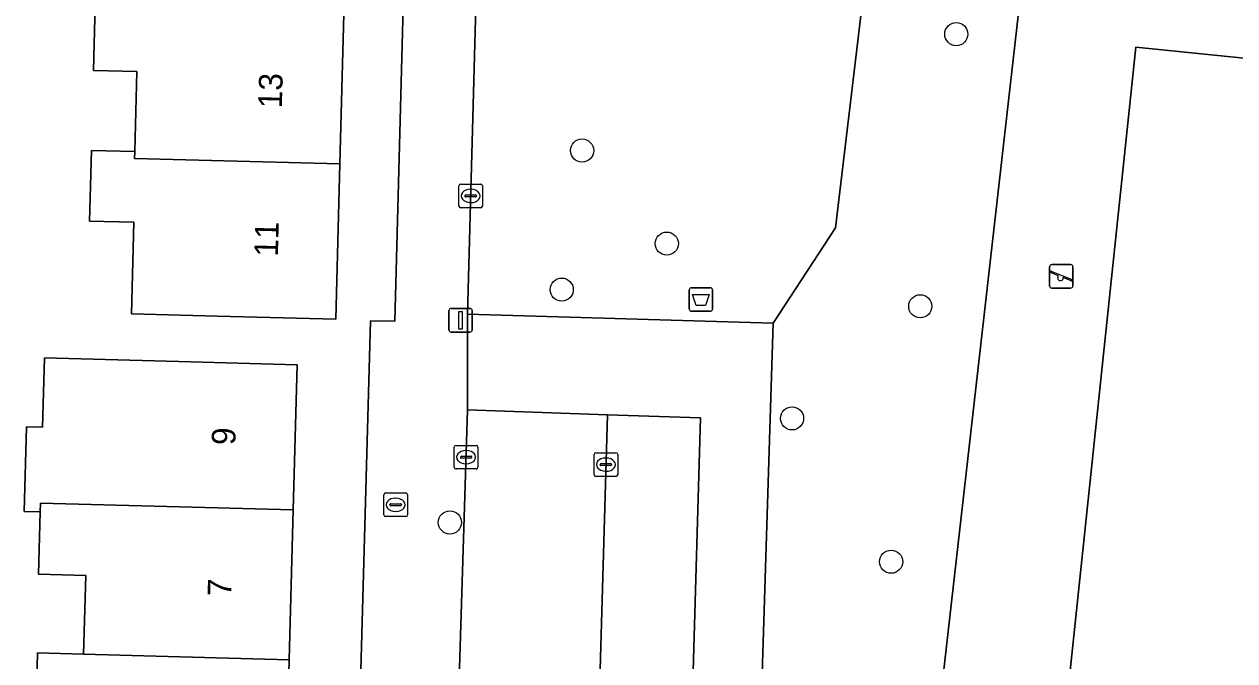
# Model space of a CAD drawing. Extents: x 162082 to 163401, y 388089 to 388636.
# Drawn here: x 162559.3 to 162610.5, y 388221.3 to 388248.2 of the extents above; entities that cross this region are included whole.
import ezdxf

# ---------------------------------------------------------------- set-up
doc = ezdxf.new("R2010")
doc.units = 0
for name, color, linetype in [('IMGEO_Afvalbak', 7, 'Continuous'), ('IMGEO_Boom', 7, 'Continuous'), ('IMGEO_Brandkraan', 7, 'Continuous'), ('IMGEO_Erf', 7, 'Continuous'), ('IMGEO_Groenvoorziening', 7, 'Continuous'), ('IMGEO_Hek', 7, 'Continuous'), ('IMGEO_Kolk', 7, 'Continuous'), ('IMGEO_Lichtmast', 7, 'Continuous'), ('IMGEO_Pand', 7, 'Continuous'), ('IMGEO_Pand_nummerreeks', 7, 'Continuous'), ('IMGEO_Parkeervlak_open', 7, 'Continuous'), ('IMGEO_Rijbaan_lokaal_open', 7, 'Continuous'), ('IMGEO_Speelvoorziening', 7, 'Continuous'), ('IMGEO_Voetpad_gesloten', 7, 'Continuous'), ('IMGEO_Voetpad_open', 7, 'Continuous')]:
    doc.layers.add(name, color=color, linetype=linetype)

msp = doc.modelspace()

# ---------------------------------------------------------------- linework, layer by layer
at = {"layer": 'IMGEO_Afvalbak'}
for p, q in [((162587.464, 388236.17), (162587.464, 388236.97)), ((162587.464, 388236.97), (162587.464, 388236.17)), ((162587.564, 388237.07), (162588.354, 388237.07)), ((162588.354, 388237.07), (162587.564, 388237.07)), ((162588.454, 388236.97), (162588.454, 388236.17)), ((162588.454, 388236.17), (162588.454, 388236.97)), ((162588.354, 388236.07), (162587.564, 388236.07)), ((162587.564, 388236.07), (162588.354, 388236.07))]:
    msp.add_line(p, q, dxfattribs=at)
msp.add_lwpolyline([(162587.607, 388236.784), (162588.311, 388236.784), (162588.162, 388236.314), (162587.756, 388236.314), (162587.607, 388236.784)], dxfattribs=at)
for centre, start, end in [((162587.564, 388236.97), 90, 180), ((162587.564, 388236.97), 90, 180), ((162588.354, 388236.97), 0, 90), ((162588.354, 388236.97), 360, 90), ((162587.564, 388236.17), 180, 270), ((162587.564, 388236.17), 180, 270), ((162588.354, 388236.17), 270, 0), ((162588.354, 388236.17), 270, 0)]:
    msp.add_arc(centre, 0.1, start, end, dxfattribs=at)
at = {"layer": 'IMGEO_Boom'}
for centre in [(162598.759, 388247.794), (162582.938, 388242.871), (162586.519, 388238.933), (162582.075, 388236.988), (162597.236, 388236.282), (162591.815, 388231.541), (162577.346, 388227.139), (162596.004, 388225.478)]:
    msp.add_circle(centre, 0.489, dxfattribs=at)
at = {"layer": 'IMGEO_Brandkraan'}
for p, q in [((162574.554, 388227.462), (162574.554, 388228.314)), ((162574.629, 388228.388), (162575.481, 388228.388)), ((162575.555, 388228.314), (162575.555, 388227.462)), ((162574.813, 388227.882), (162574.813, 388227.894)), ((162575.251, 388227.845), (162574.853, 388227.845)), ((162574.856, 388227.931), (162575.254, 388227.931)), ((162575.042, 388228.168), (162575.067, 388228.168)), ((162575.297, 388227.894), (162575.297, 388227.882)), ((162575.481, 388227.388), (162574.629, 388227.388)), ((162575.065, 388227.608), (162575.04, 388227.608))]:
    msp.add_line(p, q, dxfattribs=at)
for points in [[(162574.554, 388227.462), (162574.554, 388228.314)], [(162574.629, 388228.388), (162575.481, 388228.388)], [(162575.555, 388228.314), (162575.555, 388227.462)], [(162575.481, 388227.388), (162574.629, 388227.388)]]:
    msp.add_lwpolyline(points, dxfattribs=at)
for centre, radius, start, end in [((162574.631, 388228.312), 0.0765, 91.552, 178.448), ((162574.631, 388228.312), 0.0765, 91.552, 178.448), ((162575.479, 388228.312), 0.0765, 1.552, 88.448), ((162575.479, 388228.312), 0.0765, 1.552, 88.448), ((162574.853, 388227.891), 0.0403, 85.8775, 175.7526), ((162574.85, 388227.881), 0.0366, 178.938, 274.7102), ((162575.254, 388227.888), 0.043, 264.8664, 352.4533), ((162575.258, 388227.893), 0.0386, 1.7309, 96.639), ((162574.631, 388227.464), 0.0765, 181.552, 268.448), ((162574.631, 388227.464), 0.0765, 181.552, 268.448), ((162575.479, 388227.464), 0.0765, 271.552, 358.448), ((162575.479, 388227.464), 0.0765, 271.552, 358.448)]:
    msp.add_arc(centre, radius, start, end, dxfattribs=at)
for centre, major_axis, ratio, start_param, end_param in [((162575.041, 388227.888), (-0.387, 0.002), 0.722429, 4.712389, 7.853982), ((162575.066, 388227.888), (-0.39, 0.002), 0.717154, 1.570796, 4.712389)]:
    msp.add_ellipse(centre, major_axis=major_axis, ratio=ratio, start_param=start_param, end_param=end_param, dxfattribs=at)
at = {"layer": 'IMGEO_Erf'}
for points in [[(162573.067, 388202.528), (162573.993, 388235.663), (162575.021, 388235.649), (162575.403, 388250), (162576.383, 388286.759), (162573.884, 388286.839), (162573.709, 388280.271), (162573.541, 388273.943), (162573.372, 388267.615), (162573.204, 388261.288), (162573.035, 388254.96), (162572.903, 388250), (162572.867, 388248.632), (162572.698, 388242.304), (162572.523, 388235.734), (162567.525, 388235.867), (162563.878, 388235.964), (162563.981, 388239.835), (162562.106, 388239.885), (162562.186, 388242.878), (162564.018, 388242.829), (162564.108, 388246.212)], [(162564.108, 388246.212), (162562.276, 388246.261), (162562.35, 388249.03)], [(162559.832, 388218.615), (162559.913, 388221.619), (162561.859, 388221.566), (162561.949, 388224.894), (162559.956, 388224.948), (162560.027, 388227.589), (162559.346, 388227.608), (162559.443, 388231.19), (162560.118, 388231.172), (162560.198, 388234.097), (162565.887, 388233.943), (162570.885, 388233.807), (162570.719, 388227.672), (162570.547, 388221.331), (162570.374, 388214.958)]]:
    msp.add_lwpolyline(points, dxfattribs=at)
at = {"layer": 'IMGEO_Groenvoorziening'}
for points in [[(162612.925, 388350.456), (162613.478, 388355.34), (162601.206, 388356.658), (162601.036, 388350.695), (162604.215, 388350.105), (162605.076, 388349.881), (162606.015, 388349.429), (162606.444, 388349.132), (162607.197, 388348.412), (162607.784, 388347.552), (162608.18, 388346.588), (162608.3, 388346.08), (162608.378, 388345.041), (162603.983, 388301.92), (162599.649, 388301.909), (162599.197, 388286.008), (162594.898, 388250), (162593.656, 388239.599), (162591.012, 388235.568), (162589.738, 388194.638), (162594.952, 388194.486), (162595.615, 388202.972), (162596.208, 388203.054), (162602.483, 388258.384)], [(162708.484, 388229.124), (162656.335, 388234.801), (162656.279, 388234.387), (162663.577, 388233.565), (162659.497, 388198.553), (162635.737, 388200.74), (162640.847, 388243.608), (162655.066, 388242.035), (162655.191, 388243.088), (162656.169, 388251.807), (162656.21, 388252.334), (162602.483, 388258.384), (162596.208, 388203.054), (162600.069, 388202.629), (162612.235, 388201.026), (162637.2, 388198.38), (162662.426, 388195.481), (162666.371, 388195.051), (162704.239, 388190.913), (162708.41, 388228.518)], [(162627.443, 388201.546), (162601.827, 388204.263), (162606.359, 388247.248), (162631.979, 388244.634)]]:
    msp.add_lwpolyline(points, close=True, dxfattribs=at)
msp.add_lwpolyline([(162579.307, 388281.284), (162578.466, 388250), (162578.092, 388235.955), (162591.012, 388235.568), (162593.656, 388239.599), (162594.898, 388250), (162599.197, 388286.008), (162585.177, 388286.522)], dxfattribs=at)
at = {"layer": 'IMGEO_Hek'}
msp.add_lwpolyline([(162612.925, 388350.456), (162596.208, 388203.054)], dxfattribs=at)
at = {"layer": 'IMGEO_Kolk'}
for p, q in [((162577.723, 388240.524), (162577.723, 388241.376)), ((162577.798, 388241.45), (162578.65, 388241.45)), ((162578.211, 388241.23), (162578.236, 388241.23)), ((162578.724, 388241.376), (162578.724, 388240.524)), ((162577.982, 388240.944), (162577.982, 388240.956)), ((162578.42, 388240.907), (162578.022, 388240.907)), ((162578.025, 388240.993), (162578.423, 388240.993)), ((162578.234, 388240.67), (162578.209, 388240.67)), ((162578.466, 388240.956), (162578.466, 388240.944)), ((162578.65, 388240.45), (162577.798, 388240.45)), ((162577.531, 388229.474), (162577.531, 388230.326)), ((162577.606, 388230.4), (162578.458, 388230.4)), ((162578.532, 388230.326), (162578.532, 388229.474)), ((162577.79, 388229.894), (162577.79, 388229.906)), ((162578.228, 388229.857), (162577.83, 388229.857)), ((162577.833, 388229.943), (162578.231, 388229.943)), ((162578.019, 388230.18), (162578.044, 388230.18)), ((162578.274, 388229.906), (162578.274, 388229.894)), ((162583.441, 388229.159), (162583.441, 388230.011)), ((162583.516, 388230.085), (162584.368, 388230.085)), ((162583.929, 388229.865), (162583.954, 388229.865)), ((162584.442, 388230.011), (162584.442, 388229.159)), ((162578.458, 388229.4), (162577.606, 388229.4)), ((162578.042, 388229.62), (162578.017, 388229.62)), ((162583.7, 388229.579), (162583.7, 388229.591)), ((162584.138, 388229.542), (162583.74, 388229.542)), ((162583.743, 388229.628), (162584.141, 388229.628)), ((162583.952, 388229.305), (162583.927, 388229.305)), ((162584.184, 388229.591), (162584.184, 388229.579)), ((162584.368, 388229.085), (162583.516, 388229.085))]:
    msp.add_line(p, q, dxfattribs=at)
for points in [[(162577.723, 388240.524), (162577.723, 388241.376)], [(162577.798, 388241.45), (162578.65, 388241.45)], [(162578.724, 388241.376), (162578.724, 388240.524)], [(162578.65, 388240.45), (162577.798, 388240.45)], [(162577.531, 388229.474), (162577.531, 388230.326)], [(162577.606, 388230.4), (162578.458, 388230.4)], [(162578.532, 388230.326), (162578.532, 388229.474)], [(162583.441, 388229.159), (162583.441, 388230.011)], [(162583.516, 388230.085), (162584.368, 388230.085)], [(162584.442, 388230.011), (162584.442, 388229.159)], [(162578.458, 388229.4), (162577.606, 388229.4)], [(162584.368, 388229.085), (162583.516, 388229.085)]]:
    msp.add_lwpolyline(points, dxfattribs=at)
for centre, radius, start, end in [((162577.8, 388241.374), 0.0765, 91.552, 178.448), ((162577.8, 388241.374), 0.0765, 91.552, 178.448), ((162578.648, 388241.374), 0.0765, 1.552, 88.448), ((162578.648, 388241.374), 0.0765, 1.552, 88.448), ((162578.022, 388240.953), 0.0403, 85.8775, 175.7526), ((162578.019, 388240.943), 0.0366, 178.938, 274.7102), ((162578.423, 388240.95), 0.043, 264.8664, 352.4533), ((162578.427, 388240.955), 0.0386, 1.7309, 96.639), ((162577.8, 388240.526), 0.0765, 181.552, 268.448), ((162577.8, 388240.526), 0.0765, 181.552, 268.448), ((162578.648, 388240.526), 0.0765, 271.552, 358.448), ((162578.648, 388240.526), 0.0765, 271.552, 358.448), ((162577.608, 388230.324), 0.0765, 91.552, 178.448), ((162577.608, 388230.324), 0.0765, 91.552, 178.448), ((162578.456, 388230.324), 0.0765, 1.552, 88.448), ((162578.456, 388230.324), 0.0765, 1.552, 88.448), ((162577.83, 388229.903), 0.0403, 85.8775, 175.7526), ((162577.827, 388229.893), 0.0366, 178.938, 274.7102), ((162578.231, 388229.9), 0.043, 264.8664, 352.4533), ((162578.235, 388229.905), 0.0386, 1.7309, 96.639), ((162583.518, 388230.009), 0.0765, 91.552, 178.448), ((162583.518, 388230.009), 0.0765, 91.552, 178.448), ((162584.366, 388230.009), 0.0765, 1.552, 88.448), ((162584.366, 388230.009), 0.0765, 1.552, 88.448), ((162577.608, 388229.476), 0.0765, 181.552, 268.448), ((162577.608, 388229.476), 0.0765, 181.552, 268.448), ((162578.456, 388229.476), 0.0765, 271.552, 358.448), ((162578.456, 388229.476), 0.0765, 271.552, 358.448), ((162583.74, 388229.588), 0.0403, 85.8775, 175.7526), ((162583.737, 388229.578), 0.0366, 178.938, 274.7102), ((162584.141, 388229.585), 0.043, 264.8664, 352.4533), ((162584.145, 388229.59), 0.0386, 1.7309, 96.639), ((162583.518, 388229.161), 0.0765, 181.552, 268.448), ((162583.518, 388229.161), 0.0765, 181.552, 268.448), ((162584.366, 388229.161), 0.0765, 271.552, 358.448), ((162584.366, 388229.161), 0.0765, 271.552, 358.448)]:
    msp.add_arc(centre, radius, start, end, dxfattribs=at)
for centre, major_axis, ratio, start_param, end_param in [((162578.21, 388240.95), (-0.387, 0.002), 0.722429, 4.712389, 7.853982), ((162578.235, 388240.95), (-0.39, 0.002), 0.717154, 1.570796, 4.712389), ((162578.018, 388229.9), (-0.387, 0.002), 0.722429, 4.712389, 7.853982), ((162578.043, 388229.9), (-0.39, 0.002), 0.717154, 1.570796, 4.712389), ((162583.928, 388229.585), (-0.387, 0.002), 0.722429, 4.712389, 7.853982), ((162583.953, 388229.585), (-0.39, 0.002), 0.717154, 1.570796, 4.712389)]:
    msp.add_ellipse(centre, major_axis=major_axis, ratio=ratio, start_param=start_param, end_param=end_param, dxfattribs=at)
at = {"layer": 'IMGEO_Lichtmast'}
for p, q in [((162577.302, 388235.29), (162577.302, 388236.09)), ((162577.302, 388236.09), (162577.302, 388235.29)), ((162577.402, 388236.19), (162578.192, 388236.19)), ((162578.192, 388236.19), (162577.402, 388236.19)), ((162578.292, 388236.09), (162578.292, 388235.29)), ((162578.292, 388235.29), (162578.292, 388236.09)), ((162578.192, 388235.19), (162577.402, 388235.19)), ((162577.402, 388235.19), (162578.192, 388235.19))]:
    msp.add_line(p, q, dxfattribs=at)
msp.add_lwpolyline([(162577.722, 388236.065), (162577.872, 388236.065), (162577.872, 388235.315), (162577.722, 388235.315), (162577.722, 388236.065)], dxfattribs=at)
for centre, start, end in [((162577.402, 388236.09), 90, 180), ((162577.402, 388236.09), 90, 180), ((162578.192, 388236.09), 0, 90), ((162578.192, 388236.09), 360, 90), ((162577.402, 388235.29), 180, 270), ((162577.402, 388235.29), 180, 270), ((162578.192, 388235.29), 270, 0), ((162578.192, 388235.29), 270, 0)]:
    msp.add_arc(centre, 0.1, start, end, dxfattribs=at)
at = {"layer": 'IMGEO_Pand'}
for points in [[(162564.018, 388242.829), (162564.01, 388242.535), (162572.698, 388242.304), (162572.867, 388248.632), (162564.18, 388248.863), (162564.183, 388248.981), (162562.35, 388249.03), (162562.276, 388246.261), (162564.108, 388246.212)], [(162564.018, 388242.829), (162562.186, 388242.878), (162562.106, 388239.885), (162563.981, 388239.835), (162563.878, 388235.964), (162567.525, 388235.867), (162572.523, 388235.734), (162572.698, 388242.304), (162564.01, 388242.535)], [(162560.027, 388227.589), (162560.037, 388227.96), (162570.719, 388227.672), (162570.885, 388233.807), (162565.887, 388233.943), (162560.198, 388234.097), (162560.118, 388231.172), (162559.443, 388231.19), (162559.346, 388227.608)], [(162570.547, 388221.331), (162570.719, 388227.672), (162560.037, 388227.96), (162560.027, 388227.589), (162559.956, 388224.948), (162561.949, 388224.894), (162561.859, 388221.566)], [(162570.547, 388221.331), (162561.859, 388221.566), (162559.913, 388221.619), (162559.832, 388218.615), (162561.726, 388218.564), (162561.635, 388215.195), (162570.374, 388214.958)]]:
    msp.add_lwpolyline(points, close=True, dxfattribs=at)
at = {"layer": 'IMGEO_Parkeervlak_open'}
msp.add_lwpolyline([(162587.613, 388220.369), (162587.94, 388231.563), (162584.005, 388231.696), (162583.027, 388197.416), (162582.974, 388195.545), (162582.769, 388195.348), (162582.908, 388195.281)], dxfattribs=at)
at = {"layer": 'IMGEO_Rijbaan_lokaal_open'}
for points in [[(162584.005, 388231.696), (162578.095, 388231.896), (162577.186, 388202.772)], [(162571.167, 388197.718), (162571.264, 388197.644), (162583.027, 388197.416), (162584.005, 388231.696)]]:
    msp.add_lwpolyline(points, dxfattribs=at)
at = {"layer": 'IMGEO_Speelvoorziening'}
for p, q in [((162602.803, 388238.049), (162603.593, 388238.049)), ((162603.593, 388238.049), (162602.803, 388238.049)), ((162602.703, 388237.149), (162602.703, 388237.949)), ((162602.703, 388237.949), (162602.703, 388237.149)), ((162603.086, 388237.577), (162602.747, 388237.714)), ((162602.772, 388237.774), (162603.648, 388237.421)), ((162603.624, 388237.361), (162603.284, 388237.498)), ((162603.693, 388237.949), (162603.693, 388237.149)), ((162603.693, 388237.149), (162603.693, 388237.949)), ((162603.593, 388237.049), (162602.803, 388237.049)), ((162602.803, 388237.049), (162603.593, 388237.049))]:
    msp.add_line(p, q, dxfattribs=at)
for centre, radius, start, end in [((162602.803, 388237.949), 0.1, 90, 180), ((162602.803, 388237.949), 0.1, 90, 180), ((162603.593, 388237.949), 0.1, 0, 90), ((162603.593, 388237.949), 0.1, 360, 90), ((162602.76, 388237.744), 0.0327, 68.078, 248.078), ((162603.165, 388237.487), 0.12, 130.9928, 5.1632), ((162602.803, 388237.149), 0.1, 180, 270), ((162602.803, 388237.149), 0.1, 180, 270), ((162603.593, 388237.149), 0.1, 270, 0), ((162603.593, 388237.149), 0.1, 270, 0), ((162603.636, 388237.391), 0.0327, 248.078, 68.078)]:
    msp.add_arc(centre, radius, start, end, dxfattribs=at)
at = {"layer": 'IMGEO_Voetpad_gesloten'}
msp.add_lwpolyline([(162631.979, 388244.634), (162606.359, 388247.248), (162601.827, 388204.263), (162627.443, 388201.546)], close=True, dxfattribs=at)
at = {"layer": 'IMGEO_Voetpad_open'}
for points in [[(162578.095, 388231.896), (162578.092, 388235.955), (162578.466, 388250), (162579.307, 388281.284), (162579.445, 388286.732), (162576.383, 388286.759), (162575.403, 388250), (162575.021, 388235.649), (162573.993, 388235.663), (162573.067, 388202.528)], [(162591.012, 388235.568), (162578.092, 388235.955), (162578.095, 388231.896), (162584.005, 388231.696), (162587.94, 388231.563), (162587.613, 388220.369), (162587.265, 388207.597), (162586.945, 388195.931)], [(162583.394, 388194.771), (162589.738, 388194.638), (162591.012, 388235.568)], [(162577.186, 388202.772), (162578.095, 388231.896)]]:
    msp.add_lwpolyline(points, dxfattribs=at)

# ---------------------------------------------------------------- texts
at = {"layer": 'IMGEO_Pand_nummerreeks'}
for s, rotation, p in [('13', 88.4745, (162570.24, 388244.648)), ('11', 88.4745, (162570.073, 388238.373)), ('9', 88.4478, (162568.271, 388230.4)), ('7', 88.4478, (162568.098, 388224.001))]:
    msp.add_text(s, height=1, rotation=rotation, dxfattribs=at).set_placement(p)

doc.saveas('drawing.dxf')
